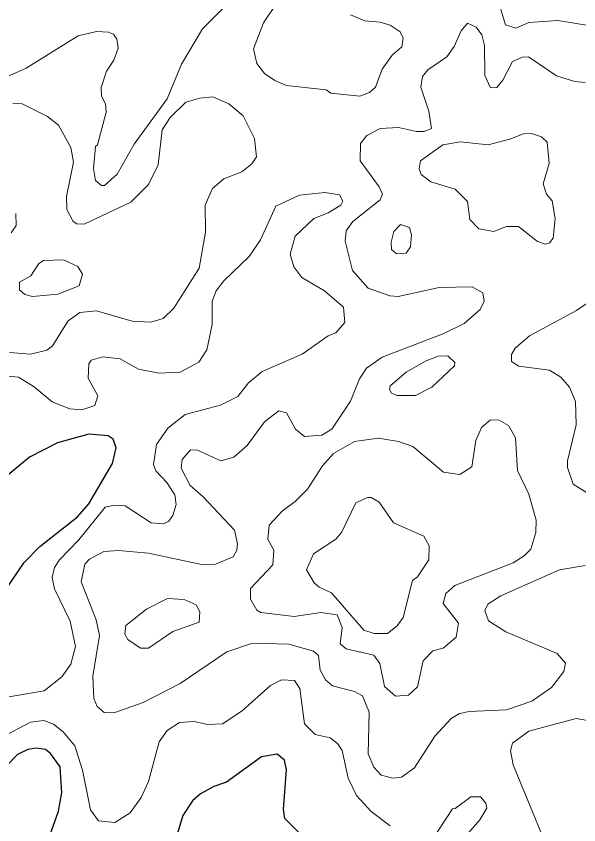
# Model space of a CAD drawing. Extents: x 763.2 to 816.8, y 7896.5 to 7952.7.
# Drawn here: x 807.081 to 808.894, y 7908.172 to 7910.78 of the extents above; entities that cross this region are included whole.
import ezdxf

# ---------------------------------------------------------------- set-up
doc = ezdxf.new("R2010")
doc.units = 0
doc.header["$LTSCALE"] = 0.064
doc.layers.add('1', color=7, linetype='Continuous', lineweight=25)
doc.layers.add('2', color=7, linetype='Continuous', lineweight=13)

msp = doc.modelspace()

# ---------------------------------------------------------------- linework, layer by layer
at = {"layer": '1'}
for points in [[(807.0454, 7908.9283), (807.1062, 7909.0185), (807.1567, 7909.0705), (807.2782, 7909.166), (807.3149, 7909.2076), (807.3913, 7909.3378), (807.403, 7909.3887), (807.3937, 7909.4161), (807.3768, 7909.427), (807.3145, 7909.4322), (807.2142, 7909.4041), (807.1238, 7909.3581), (807.0149, 7909.2689)], [(807.058, 7907.8626), (807.1489, 7908.0671), (807.1888, 7908.1384), (807.2171, 7908.2169), (807.2273, 7908.2769), (807.2228, 7908.3599), (807.1915, 7908.4026), (807.1754, 7908.4148), (807.1451, 7908.4196), (807.1184, 7908.4153), (807.0848, 7908.399), (807.0508, 7908.3635)], [(807.9927, 7908.1468), (807.9466, 7908.1924), (807.9424, 7908.2224), (807.9519, 7908.3498), (807.9451, 7908.3807), (807.9217, 7908.3999), (807.8709, 7908.3914), (807.759, 7908.3095), (807.7172, 7908.2957), (807.6752, 7908.2728), (807.6488, 7908.2492), (807.6177, 7908.2027), (807.5853, 7908.0962)]]:
    msp.add_lwpolyline(points, dxfattribs=at)
at = {"layer": '2'}
for points in [[(807.7785, 7910.8379), (807.6814, 7910.7391), (807.6129, 7910.6257), (807.5667, 7910.5139), (807.4608, 7910.3672), (807.4061, 7910.2708), (807.3653, 7910.2343), (807.3553, 7910.2346), (807.3361, 7910.2507), (807.3293, 7910.289), (807.3359, 7910.3596), (807.3423, 7910.3649), (807.3702, 7910.4711), (807.3685, 7910.498), (807.3555, 7910.5224), (807.3542, 7910.55), (807.3717, 7910.6033), (807.3956, 7910.6381), (807.4097, 7910.6767), (807.405, 7910.7062), (807.3947, 7910.7219), (807.3778, 7910.7288), (807.3398, 7910.7304), (807.2806, 7910.7174), (807.1129, 7910.6125), (806.9638, 7910.5463)], [(808.1583, 7910.7846), (808.2042, 7910.7649), (808.2535, 7910.7615), (808.2857, 7910.7518), (808.3185, 7910.7297), (808.328, 7910.7097), (808.3233, 7910.6813), (808.2923, 7910.6547), (808.2604, 7910.6092), (808.2391, 7910.551), (808.2195, 7910.5346), (808.1888, 7910.5227), (808.0945, 7910.5317), (808.0801, 7910.5428), (807.9514, 7910.5565), (807.9138, 7910.573), (807.8815, 7910.5957), (807.8565, 7910.6276), (807.8453, 7910.6749), (807.8782, 7910.7584), (807.9194, 7910.8217)], [(809.184, 7910.7958), (809.1081, 7910.7619), (809.0482, 7910.7469), (808.9387, 7910.7477), (808.8263, 7910.7666), (808.7327, 7910.76), (808.6908, 7910.7421), (808.6581, 7910.7519), (808.6381, 7910.8155)], [(808.5632, 7910.7453), (808.5352, 7910.7577), (808.5147, 7910.7327), (808.4926, 7910.6829), (808.4687, 7910.649), (808.4074, 7910.6071)], [(808.9142, 7910.5662), (808.8813, 7910.5693), (808.8223, 7910.5877), (808.7322, 7910.6496), (808.7124, 7910.6481), (808.6799, 7910.6346), (808.6487, 7910.5735), (808.6301, 7910.5507), (808.6093, 7910.5489), (808.5912, 7910.5889), (808.5897, 7910.686), (808.5815, 7910.7198), (808.5632, 7910.7453)], [(808.4074, 7910.6071), (808.3902, 7910.5855), (808.3848, 7910.5514), (808.4109, 7910.4744), (808.4197, 7910.4179), (808.3953, 7910.4088), (808.3705, 7910.4085), (808.3127, 7910.4213), (808.2535, 7910.4182), (808.2112, 7910.3955), (808.1905, 7910.37), (808.1893, 7910.3136), (808.2507, 7910.2298), (808.2608, 7910.2061), (808.2542, 7910.1882), (808.1653, 7910.1185), (808.1445, 7910.0878), (808.1412, 7910.0544), (808.1642, 7909.9597), (808.2148, 7909.903), (808.2847, 7909.8787), (808.3116, 7909.8759), (808.4442, 7909.9054), (808.5508, 7909.9072), (808.5847, 7909.8882), (808.5895, 7909.8616), (808.5761, 7909.8345), (808.5244, 7909.7897), (808.4586, 7909.757), (808.2601, 7909.6805), (808.2096, 7909.6449), (808.1869, 7909.6106), (808.1587, 7909.5384), (808.098, 7909.4486), (808.0661, 7909.4292), (808.0099, 7909.4243), (807.9807, 7909.4484), (807.9518, 7909.501), (807.927, 7909.5077), (807.8805, 7909.4722), (807.825, 7909.3955), (807.7822, 7909.3579), (807.7397, 7909.3467), (807.6649, 7909.381), (807.642, 7909.3816), (807.6156, 7909.3505), (807.6121, 7909.3221), (807.6411, 7909.2667), (807.6838, 7909.2297), (807.7844, 7909.1225), (807.7942, 7909.0788), (807.7923, 7909.0579), (807.7797, 7909.0367), (807.7226, 7909.0126), (807.6777, 7909.0117), (807.5066, 7909.0481), (807.4107, 7909.0574), (807.363, 7909.0539), (807.3173, 7909.0286), (807.3022, 7909.0133), (807.29, 7908.9556), (807.3385, 7908.8335), (807.3487, 7908.7829), (807.3276, 7908.6515), (807.3309, 7908.5799), (807.3411, 7908.5541), (807.3638, 7908.5351), (807.3948, 7908.5334), (807.4897, 7908.5674), (807.6096, 7908.6281), (807.7593, 7908.7298), (807.842, 7908.7582), (807.9589, 7908.7551), (808.0385, 7908.7323), (808.0554, 7908.7186), (808.0606, 7908.6714), (808.0778, 7908.6395), (808.1007, 7908.6204), (808.1708, 7908.6023)], [(807.0702, 7910.5003), (807.1003, 7910.4975), (807.1819, 7910.4572), (807.2169, 7910.4284), (807.2571, 7910.3568), (807.265, 7910.3095), (807.2425, 7910.1986), (807.2438, 7910.157), (807.2642, 7910.1185), (807.2757, 7910.1109), (807.2997, 7910.1094), (807.4497, 7910.1804), (807.5066, 7910.237), (807.5377, 7910.3009), (807.5516, 7910.4142), (807.5766, 7910.4539), (807.6278, 7910.5031), (807.6729, 7910.5163), (807.7147, 7910.5199), (807.7659, 7910.4973), (807.8123, 7910.4591), (807.8487, 7910.3863), (807.855, 7910.3269), (807.8399, 7910.3043), (807.8082, 7910.2786), (807.7499, 7910.2554), (807.7138, 7910.2241), (807.6893, 7910.1709), (807.6907, 7910.084), (807.6702, 7909.9674), (807.5891, 7909.8387), (807.5541, 7909.8055), (807.5142, 7909.7938), (807.4548, 7909.797), (807.3397, 7909.8296), (807.2855, 7909.825), (807.2483, 7909.798), (807.198, 7909.717), (807.1789, 7909.7036), (807.1272, 7909.69), (807.0591, 7909.6952)], [(807.3143, 7909.6591), (807.322, 7909.6706), (807.3595, 7909.6819), (807.4157, 7909.6757), (807.4745, 7909.6423), (807.5403, 7909.6294), (807.6096, 7909.6322), (807.6698, 7909.6644), (807.6956, 7909.7039), (807.7121, 7909.7861), (807.7127, 7909.8616), (807.7253, 7909.8949), (807.75, 7909.9268), (807.8313, 7910.0053), (807.8685, 7910.0589), (807.9175, 7910.1678), (807.9939, 7910.203), (808.0756, 7910.2112), (808.1228, 7910.2043), (808.134, 7910.1839), (808.1266, 7910.1706), (808.0858, 7910.1458), (808.0398, 7910.1275), (807.9801, 7910.0709), (807.9637, 7910.0123), (807.9758, 7909.9715), (808.0018, 7909.9378), (808.0747, 7909.8942), (808.1359, 7909.8414), (808.1404, 7909.7919), (808.1107, 7909.7591), (808.0858, 7909.7493), (808.0029, 7909.6905), (807.8733, 7909.6339), (807.8298, 7909.5983), (807.7954, 7909.5538), (807.7388, 7909.5254), (807.6252, 7909.4961), (807.5692, 7909.4517), (807.5333, 7909.3991), (807.5231, 7909.3345), (807.5302, 7909.3138), (807.5658, 7909.276), (807.5915, 7909.2371), (807.5962, 7909.2059), (807.5856, 7909.1697), (807.5721, 7909.1514), (807.5555, 7909.1431), (807.516, 7909.1467), (807.4315, 7909.2016), (807.3976, 7909.2036), (807.3672, 7909.1967), (807.2828, 7909.0914), (807.22, 7909.0274), (807.2043, 7909.0023), (807.1961, 7908.9697), (807.2041, 7908.9335), (807.2549, 7908.8296), (807.2717, 7908.7475), (807.2565, 7908.6904), (807.2272, 7908.6499), (807.1704, 7908.6044), (807.0119, 7908.5774)], [(807.0639, 7910.0819), (807.0809, 7910.1052), (807.0793, 7910.1437)], [(808.9398, 7909.2317), (808.8761, 7909.2708), (808.8579, 7909.3247), (808.8577, 7909.3465), (808.8853, 7909.4627), (808.8833, 7909.5378), (808.8645, 7909.5842), (808.8362, 7909.6161), (808.7991, 7909.6387), (808.7003, 7909.6521), (808.6774, 7909.667), (808.6769, 7909.6889), (808.6886, 7909.7094), (808.7355, 7909.7489), (808.8872, 7909.8315), (808.9656, 7909.8853)], [(807.2537, 7909.5143), (807.2924, 7909.5111), (807.3342, 7909.5244), (807.3437, 7909.5563), (807.3127, 7909.6127), (807.3143, 7909.6591)], [(807.0283, 7909.6212), (807.0882, 7909.6158), (807.138, 7909.5853), (807.1966, 7909.5362), (807.2537, 7909.5143)], [(808.1708, 7908.6023), (808.197, 7908.5884), (808.2182, 7908.5357), (808.2148, 7908.4008), (808.2336, 7908.3584), (808.2569, 7908.3326), (808.2949, 7908.323), (808.3229, 7908.3264), (808.3644, 7908.3559), (808.4296, 7908.4587), (808.4825, 7908.5157), (808.5093, 7908.5313), (808.5403, 7908.5379), (808.6611, 7908.5433), (808.7426, 7908.571), (808.8066, 7908.6154), (808.8454, 7908.6666), (808.8509, 7908.6936), (808.8246, 7908.7253), (808.6592, 7908.7951), (808.6034, 7908.8307), (808.5913, 7908.8641), (808.6011, 7908.8841), (808.6423, 7908.9112), (808.832, 7908.995), (808.915, 7909.0082)], [(807.0289, 7908.4519), (807.1268, 7908.5038), (807.1701, 7908.5085), (807.2005, 7908.4967), (807.2316, 7908.4727), (807.2699, 7908.4275), (807.2948, 7908.3485), (807.3197, 7908.2212), (807.3464, 7908.1848), (807.3981, 7908.1799), (807.448, 7908.2115), (807.4836, 7908.2604), (807.5074, 7908.3118), (807.5411, 7908.4405), (807.5667, 7908.4763), (807.6069, 7908.5019), (807.6542, 7908.5053), (807.698, 7908.4954), (807.7459, 7908.4986), (807.8091, 7908.5398), (807.9005, 7908.6214), (807.9354, 7908.6402), (807.9781, 7908.6379), (807.9947, 7908.612), (808.0097, 7908.4977), (808.0447, 7908.4633), (808.0927, 7908.4525)], [(808.7768, 7908.136), (808.6828, 7908.3654), (808.6735, 7908.4105), (808.6802, 7908.4353), (808.7335, 7908.474), (808.8858, 7908.5148), (809.007, 7908.4936)], [(808.0927, 7908.4525), (808.1161, 7908.4343), (808.1311, 7908.4125), (808.1504, 7908.3227), (808.1773, 7908.267), (808.2253, 7908.2151)], [(808.2253, 7908.2151), (808.2863, 7908.1694)]]:
    msp.add_lwpolyline(points, dxfattribs=at)
for points in [[(808.7787, 7910.2395), (808.7984, 7910.3055), (808.7919, 7910.3745), (808.7741, 7910.3909), (808.742, 7910.4017), (808.7151, 7910.4013), (808.6751, 7910.3843), (808.6018, 7910.3658), (808.5129, 7910.3755), (808.4554, 7910.3649), (808.3842, 7910.3133), (808.3794, 7910.2878), (808.3856, 7910.2692), (808.417, 7910.246), (808.4954, 7910.2228), (808.5353, 7910.183), (808.5426, 7910.125), (808.5721, 7910.0946), (808.6203, 7910.0863), (808.6605, 7910.1024), (808.6997, 7910.1025), (808.7607, 7910.0534), (808.7858, 7910.0454), (808.7993, 7910.0498), (808.8114, 7910.0639), (808.8181, 7910.1273), (808.8082, 7910.1843), (808.7896, 7910.2058)], [(808.3546, 7910.0753), (808.348, 7910.0992), (808.3196, 7910.1086), (808.2982, 7910.0861), (808.289, 7910.0511), (808.29, 7910.0276), (808.3064, 7910.0142), (808.3381, 7910.0159), (808.3512, 7910.0363)], [(807.2798, 7909.9726), (807.2333, 7909.9942), (807.1687, 7909.9926), (807.1536, 7909.9825), (807.1279, 7909.9431), (807.0915, 7909.923), (807.0911, 7909.8977), (807.1089, 7909.883), (807.1335, 7909.8759), (807.2143, 7909.8835), (807.2832, 7909.9109), (807.2944, 7909.948)], [(808.4934, 7909.6529), (808.4944, 7909.6635), (808.4719, 7909.6846), (808.4405, 7909.6833), (808.4016, 7909.6692), (808.3371, 7909.6318), (808.2863, 7909.5882), (808.2843, 7909.5764), (808.2906, 7909.5648), (808.3081, 7909.5574), (808.3682, 7909.5571), (808.4204, 7909.5839)], [(808.2332, 7908.7198), (808.2529, 7908.6929), (808.2678, 7908.6187), (808.3032, 7908.5874), (808.3447, 7908.5907), (808.3745, 7908.6179), (808.3919, 7908.7017), (808.4232, 7908.733), (808.4571, 7908.7423), (808.4985, 7908.7777), (808.5058, 7908.8232), (808.4568, 7908.8857), (808.4654, 7908.9183), (808.4945, 7908.9439), (808.6821, 7909.0172), (808.7184, 7909.0401), (808.7391, 7909.0611), (808.7556, 7909.115), (808.7571, 7909.1551), (808.7332, 7909.2385), (808.696, 7909.3153), (808.6897, 7909.42), (808.6677, 7909.4604), (808.6374, 7909.4778), (808.609, 7909.4781), (808.5804, 7909.4537), (808.5622, 7909.4122), (808.549, 7909.3268), (808.5102, 7909.3021), (808.458, 7909.3093), (808.3586, 7909.392), (808.3127, 7909.4088), (808.2486, 7909.419), (808.1715, 7909.4081), (808.1038, 7909.3702), (808.0681, 7909.3299), (808.0201, 7909.2552), (807.98, 7909.2152), (807.9379, 7909.1844), (807.8961, 7909.1387), (807.8913, 7909.0931), (807.9108, 7909.0581), (807.9077, 7909.0108), (807.8356, 7908.9349), (807.8356, 7908.9004), (807.8564, 7908.8645), (807.8696, 7908.857), (807.9768, 7908.8438), (808.0629, 7908.8569), (808.1149, 7908.8493), (808.1312, 7908.8087), (808.1252, 7908.7565), (808.1445, 7908.7397)], [(808.2973, 7909.1462), (808.2501, 7909.2126), (808.2252, 7909.2279), (808.2129, 7909.228), (808.1752, 7909.211), (808.1295, 7909.1149), (808.111, 7909.0931), (808.0386, 7909.0467), (808.0168, 7908.9943), (808.041, 7908.9524), (808.0567, 7908.9387), (808.0966, 7908.9209), (808.2014, 7908.7999), (808.2346, 7908.7894), (808.2777, 7908.7891), (808.3082, 7908.8138), (808.3275, 7908.841), (808.358, 7908.9603), (808.3742, 7908.9724), (808.4106, 7909.0272), (808.4122, 7909.0717), (808.3943, 7909.1028)], [(807.5074, 7908.7426), (807.585, 7908.7958), (807.6707, 7908.8262), (807.6725, 7908.859), (807.6606, 7908.8818), (807.6216, 7908.8994), (807.5686, 7908.9027), (807.5002, 7908.8684), (807.434, 7908.8151), (807.4313, 7908.787), (807.4407, 7908.77), (807.4814, 7908.7421)], [(808.5156, 7908.1128), (808.5165, 7908.121), (808.5753, 7908.1887), (808.5973, 7908.2262), (808.5943, 7908.2425), (808.5771, 7908.2623), (808.5461, 7908.2626), (808.4957, 7908.2247), (808.4866, 7908.2238), (808.4216, 7908.1243), (808.4009, 7908.0585), (808.4047, 7908.0288), (808.4234, 7908.009), (808.4355, 7908.0094), (808.4644, 7908.0352)]]:
    msp.add_lwpolyline(points, close=True, dxfattribs=at)

doc.saveas('drawing.dxf')
